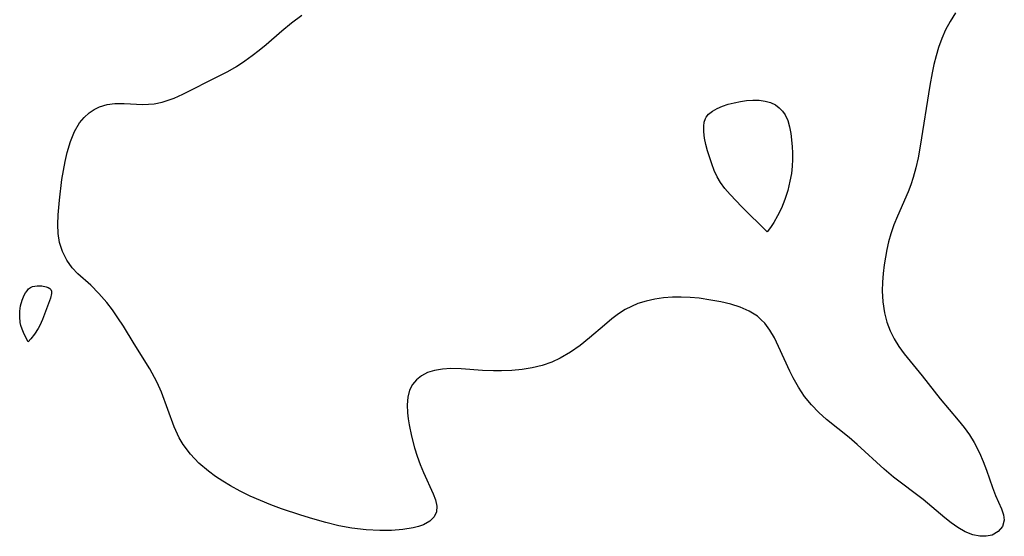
# Model space of a CAD drawing. Header units: metres. Extents: x 1073367 to 1082519, y 1569854 to 1574957.
# Tile 551 of 656: x 1077597 to 1077744, y 1574711 to 1574787. Entities that reach past the tile are written whole.
import ezdxf

# ---------------------------------------------------------------- set-up
doc = ezdxf.new("R2010")
doc.units = ezdxf.units.M
doc.layers.add('CGG_CurvaNivelLidar_v1', color=253, linetype='Continuous', lineweight=30)

msp = doc.modelspace()

# ---------------------------------------------------------------- linework, layer by layer
at = {"layer": 'CGG_CurvaNivelLidar_v1'}
for p, q in [((1077637.7033, 1574786.9955, 68), (1077639.2074, 1574788.1091, 68)), ((1077736.5485, 1574788.4986, 68), (1077735.7254, 1574787.1999, 68)), ((1077636.2497, 1574785.8112, 68), (1077637.7033, 1574786.9955, 68)), ((1077735.7254, 1574787.1999, 68), (1077735.0699, 1574785.952, 68)), ((1077633.9134, 1574783.7576, 68), (1077636.2497, 1574785.8112, 68)), ((1077735.0699, 1574785.952, 68), (1077734.5034, 1574784.6477, 68)), ((1077632.8904, 1574782.9131, 68), (1077633.9134, 1574783.7576, 68)), ((1077734.5034, 1574784.6477, 68), (1077734.0171, 1574783.2978, 68)), ((1077631.8348, 1574782.1014, 68), (1077632.8904, 1574782.9131, 68)), ((1077734.0171, 1574783.2978, 68), (1077733.645, 1574782.0613, 68)), ((1077629.4915, 1574780.5044, 68), (1077630.7495, 1574781.327, 68)), ((1077630.7495, 1574781.327, 68), (1077631.8348, 1574782.1014, 68)), ((1077733.3242, 1574780.8014, 68), (1077733.0483, 1574779.5231, 68)), ((1077733.645, 1574782.0613, 68), (1077733.3242, 1574780.8014, 68)), ((1077626.8398, 1574779.0204, 68), (1077628.2026, 1574779.7432, 68)), ((1077628.2026, 1574779.7432, 68), (1077629.4915, 1574780.5044, 68)), ((1077733.0483, 1574779.5231, 68), (1077732.7111, 1574777.6456, 68)), ((1077621.4899, 1574776.3541, 68), (1077626.8398, 1574779.0204, 68)), ((1077732.7111, 1574777.6456, 68), (1077731.2974, 1574768.6177, 68)), ((1077610.2254, 1574774.8165, 68), (1077611.3916, 1574774.9694, 68)), ((1077611.3916, 1574774.9694, 68), (1077612.754, 1574774.9783, 68)), ((1077612.754, 1574774.9783, 68), (1077615.558, 1574774.8475, 68)), ((1077616.3986, 1574774.8622, 68), (1077617.2397, 1574774.9345, 68)), ((1077617.2397, 1574774.9345, 68), (1077618.4165, 1574775.1611, 68)), ((1077618.4165, 1574775.1611, 68), (1077618.8997, 1574775.2981, 68)), ((1077618.8997, 1574775.2981, 68), (1077620.1971, 1574775.7711, 68)), ((1077620.1971, 1574775.7711, 68), (1077621.4899, 1574776.3541, 68)), ((1077702.7121, 1574774.8581, 67.5), (1077703.6031, 1574775.0882, 67.5)), ((1077703.6031, 1574775.0882, 67.5), (1077704.5182, 1574775.2708, 67.5)), ((1077704.5182, 1574775.2708, 67.5), (1077705.4432, 1574775.4012, 67.5)), ((1077705.4432, 1574775.4012, 67.5), (1077706.3647, 1574775.4691, 67.5)), ((1077706.3647, 1574775.4691, 67.5), (1077707.3009, 1574775.4572, 67.5)), ((1077707.3009, 1574775.4572, 67.5), (1077708.2015, 1574775.3396, 67.5)), ((1077708.2015, 1574775.3396, 67.5), (1077708.9938, 1574775.1126, 67.5)), ((1077708.9938, 1574775.1126, 67.5), (1077709.7185, 1574774.767, 67.5)), ((1077606.8092, 1574772.9007, 68), (1077607.5815, 1574773.5867, 68)), ((1077607.5815, 1574773.5867, 68), (1077608.3237, 1574774.0911, 68)), ((1077608.3237, 1574774.0911, 68), (1077609.1217, 1574774.4868, 68)), ((1077609.1217, 1574774.4868, 68), (1077610.2254, 1574774.8165, 68)), ((1077615.558, 1574774.8475, 68), (1077616.3986, 1574774.8622, 68)), ((1077699.7891, 1574773.3812, 67.5), (1077700.3713, 1574773.8552, 67.5)), ((1077700.3713, 1574773.8552, 67.5), (1077701.0732, 1574774.2494, 67.5)), ((1077701.0732, 1574774.2494, 67.5), (1077701.8621, 1574774.5803, 67.5)), ((1077701.8621, 1574774.5803, 67.5), (1077702.7121, 1574774.8581, 67.5)), ((1077709.7185, 1574774.767, 67.5), (1077710.2978, 1574774.3512, 67.5)), ((1077710.2978, 1574774.3512, 67.5), (1077710.7961, 1574773.8469, 67.5)), ((1077710.7961, 1574773.8469, 67.5), (1077711.2023, 1574773.2632, 67.5)), ((1077605.3707, 1574770.7919, 68), (1077606.1311, 1574772.097, 68)), ((1077606.1311, 1574772.097, 68), (1077606.8092, 1574772.9007, 68)), ((1077699.0493, 1574771.5911, 67.5), (1077699.1404, 1574772.1844, 67.5)), ((1077699.1404, 1574772.1844, 67.5), (1077699.3293, 1574772.7275, 67.5)), ((1077699.3293, 1574772.7275, 67.5), (1077699.4391, 1574772.9325, 67.5)), ((1077699.4391, 1574772.9325, 67.5), (1077699.7891, 1574773.3812, 67.5)), ((1077711.2023, 1574773.2632, 67.5), (1077711.5766, 1574772.4182, 67.5)), ((1077711.5766, 1574772.4182, 67.5), (1077711.8296, 1574771.4856, 67.5)), ((1077604.7733, 1574769.3154, 68), (1077605.3707, 1574770.7919, 68)), ((1077699.0536, 1574770.7285, 67.5), (1077699.0493, 1574771.5911, 67.5)), ((1077699.1702, 1574769.8168, 67.5), (1077699.0536, 1574770.7285, 67.5)), ((1077711.8296, 1574771.4856, 67.5), (1077712.0061, 1574770.4911, 67.5)), ((1077604.2738, 1574767.652, 68), (1077604.7733, 1574769.3154, 68)), ((1077699.3681, 1574768.8724, 67.5), (1077699.1702, 1574769.8168, 67.5)), ((1077712.0061, 1574770.4911, 67.5), (1077712.2175, 1574768.5631, 67.5)), ((1077603.9762, 1574766.3516, 68), (1077604.2738, 1574767.652, 68)), ((1077699.6239, 1574767.9085, 67.5), (1077699.3681, 1574768.8724, 67.5)), ((1077700.2472, 1574765.9652, 67.5), (1077699.6239, 1574767.9085, 67.5)), ((1077712.2175, 1574768.5631, 67.5), (1077712.266, 1574767.5686, 67.5)), ((1077731.2974, 1574768.6177, 68), (1077730.963, 1574766.8759, 68)), ((1077603.5154, 1574763.6573, 68), (1077603.9762, 1574766.3516, 68)), ((1077712.2687, 1574766.623, 67.5), (1077712.2253, 1574765.6518, 67.5)), ((1077712.266, 1574767.5686, 67.5), (1077712.2687, 1574766.623, 67.5)), ((1077730.963, 1574766.8759, 68), (1077730.6236, 1574765.3931, 68)), ((1077700.6136, 1574764.9809, 67.5), (1077700.2472, 1574765.9652, 67.5)), ((1077701.0473, 1574764.0286, 67.5), (1077700.6136, 1574764.9809, 67.5)), ((1077712.2253, 1574765.6518, 67.5), (1077712.099, 1574764.568, 67.5)), ((1077730.6236, 1574765.3931, 68), (1077730.2246, 1574763.9394, 68)), ((1077603.1278, 1574760.588, 68), (1077603.5154, 1574763.6573, 68)), ((1077701.5581, 1574763.194, 67.5), (1077701.0473, 1574764.0286, 67.5)), ((1077702.2202, 1574762.3098, 67.5), (1077701.5581, 1574763.194, 67.5)), ((1077711.888, 1574763.3993, 67.5), (1077711.5541, 1574762.0352, 67.5)), ((1077712.099, 1574764.568, 67.5), (1077711.888, 1574763.3993, 67.5)), ((1077730.2246, 1574763.9394, 68), (1077729.8787, 1574762.8718, 68)), ((1077702.9926, 1574761.3985, 67.5), (1077702.2202, 1574762.3098, 67.5)), ((1077711.5541, 1574762.0352, 67.5), (1077711.1275, 1574760.6837, 67.5)), ((1077729.4889, 1574761.8283, 68), (1077727.8929, 1574758.2031, 68)), ((1077729.8787, 1574762.8718, 68), (1077729.4889, 1574761.8283, 68)), ((1077602.9407, 1574758.3674, 68), (1077603.1278, 1574760.588, 68)), ((1077704.7052, 1574759.5833, 67.5), (1077702.9926, 1574761.3985, 67.5)), ((1077711.1275, 1574760.6837, 67.5), (1077710.6206, 1574759.4066, 67.5)), ((1077708.5, 1574755.8547, 67.5), (1077704.7052, 1574759.5833, 67.5)), ((1077710.6206, 1574759.4066, 67.5), (1077710.0431, 1574758.2293, 67.5)), ((1077602.8984, 1574756.9606, 68), (1077602.9407, 1574758.3674, 68)), ((1077710.0431, 1574758.2293, 67.5), (1077709.4722, 1574757.2381, 67.5)), ((1077727.8929, 1574758.2031, 68), (1077727.3608, 1574756.8873, 68)), ((1077602.96, 1574755.5953, 68), (1077602.8984, 1574756.9606, 68)), ((1077708.9779, 1574756.4791, 67.5), (1077708.5, 1574755.8547, 67.5)), ((1077709.4722, 1574757.2381, 67.5), (1077708.9779, 1574756.4791, 67.5)), ((1077727.3608, 1574756.8873, 68), (1077726.8959, 1574755.547, 68)), ((1077603.1649, 1574754.2844, 68), (1077602.96, 1574755.5953, 68)), ((1077726.5713, 1574754.389, 68), (1077726.3056, 1574753.2147, 68)), ((1077726.8959, 1574755.547, 68), (1077726.5713, 1574754.389, 68)), ((1077603.5955, 1574752.9203, 68), (1077603.1649, 1574754.2844, 68)), ((1077604.2258, 1574751.6576, 68), (1077603.5955, 1574752.9203, 68)), ((1077726.3056, 1574753.2147, 68), (1077725.9285, 1574750.9598, 68)), ((1077605.036, 1574750.5181, 68), (1077604.2258, 1574751.6576, 68)), ((1077605.8923, 1574749.6144, 68), (1077605.036, 1574750.5181, 68)), ((1077725.9285, 1574750.9598, 68), (1077725.7709, 1574749.6682, 68)), ((1077607.8026, 1574747.8958, 68), (1077605.8923, 1574749.6144, 68)), ((1077725.7709, 1574749.6682, 68), (1077725.6644, 1574748.3779, 68)), ((1077598.1004, 1574746.7684, 68), (1077598.3151, 1574747.0841, 68)), ((1077598.3151, 1574747.0841, 68), (1077598.5584, 1574747.356, 68)), ((1077598.5584, 1574747.356, 68), (1077598.8377, 1574747.5687, 68)), ((1077598.8377, 1574747.5687, 68), (1077599.1388, 1574747.703, 68)), ((1077599.1388, 1574747.703, 68), (1077599.468, 1574747.7832, 68)), ((1077599.468, 1574747.7832, 68), (1077599.8144, 1574747.8213, 68)), ((1077599.8144, 1574747.8213, 68), (1077600.5211, 1574747.8024, 68)), ((1077600.5211, 1574747.8024, 68), (1077601.1825, 1574747.6781, 68)), ((1077601.1825, 1574747.6781, 68), (1077601.4681, 1574747.5744, 68)), ((1077601.4681, 1574747.5744, 68), (1077601.7041, 1574747.4362, 68)), ((1077601.7041, 1574747.4362, 68), (1077601.8713, 1574747.255, 68)), ((1077601.8713, 1574747.255, 68), (1077601.9579, 1574746.999, 68)), ((1077609.0297, 1574746.6868, 68), (1077607.8026, 1574747.8958, 68)), ((1077725.6644, 1574748.3779, 68), (1077725.6271, 1574747.0925, 68)), ((1077725.6271, 1574747.0925, 68), (1077725.7104, 1574745.4237, 68)), ((1077597.3649, 1574744.8491, 68), (1077597.5912, 1574745.6615, 68)), ((1077597.5912, 1574745.6615, 68), (1077597.9096, 1574746.4207, 68)), ((1077597.9096, 1574746.4207, 68), (1077598.1004, 1574746.7684, 68)), ((1077601.8064, 1574745.9894, 68), (1077600.6004, 1574742.8013, 68)), ((1077601.9618, 1574746.6944, 68), (1077601.8064, 1574745.9894, 68)), ((1077601.9579, 1574746.999, 68), (1077601.9618, 1574746.6944, 68)), ((1077610.1989, 1574745.3541, 68), (1077609.0297, 1574746.6868, 68)), ((1077691.787, 1574745.8257, 68), (1077690.4983, 1574745.5485, 68)), ((1077693.0807, 1574746.0061, 68), (1077691.787, 1574745.8257, 68)), ((1077694.3916, 1574746.1057, 68), (1077693.0807, 1574746.0061, 68)), ((1077695.7104, 1574746.1296, 68), (1077694.3916, 1574746.1057, 68)), ((1077697.051, 1574746.0787, 68), (1077695.7104, 1574746.1296, 68)), ((1077698.3809, 1574745.9543, 68), (1077697.051, 1574746.0787, 68)), ((1077700.1153, 1574745.691, 68), (1077698.3809, 1574745.9543, 68)), ((1077701.6254, 1574745.4057, 68), (1077700.1153, 1574745.691, 68)), ((1077597.2525, 1574744.0257, 68), (1077597.3649, 1574744.8491, 68)), ((1077611.05, 1574744.2351, 68), (1077610.1989, 1574745.3541, 68)), ((1077611.8543, 1574743.0599, 68), (1077611.05, 1574744.2351, 68)), ((1077687.3671, 1574744.2641, 68), (1077686.3538, 1574743.6175, 68)), ((1077688.2906, 1574744.7509, 68), (1077687.3671, 1574744.2641, 68)), ((1077689.2485, 1574745.1569, 68), (1077688.2906, 1574744.7509, 68)), ((1077690.4983, 1574745.5485, 68), (1077689.2485, 1574745.1569, 68)), ((1077703.0942, 1574745.0602, 68), (1077701.6254, 1574745.4057, 68)), ((1077704.4979, 1574744.6223, 68), (1077703.0942, 1574745.0602, 68)), ((1077705.8083, 1574744.0522, 68), (1077704.4979, 1574744.6223, 68)), ((1077725.7104, 1574745.4237, 68), (1077725.9552, 1574743.7868, 68)), ((1077597.2235, 1574743.2183, 68), (1077597.2525, 1574744.0257, 68)), ((1077597.3135, 1574742.3396, 68), (1077597.2235, 1574743.2183, 68)), ((1077600.6004, 1574742.8013, 68), (1077600.2195, 1574741.9253, 68)), ((1077612.6615, 1574741.7834, 68), (1077611.8543, 1574743.0599, 68)), ((1077685.3805, 1574742.8945, 68), (1077684.2672, 1574741.9695, 68)), ((1077686.3538, 1574743.6175, 68), (1077685.3805, 1574742.8945, 68)), ((1077707.0405, 1574743.2711, 68), (1077705.8083, 1574744.0522, 68)), ((1077707.6221, 1574742.7722, 68), (1077707.0405, 1574743.2711, 68)), ((1077708.1294, 1574742.2356, 68), (1077707.6221, 1574742.7722, 68)), ((1077725.9552, 1574743.7868, 68), (1077726.306, 1574742.4201, 68)), ((1077597.4131, 1574741.8815, 68), (1077597.3135, 1574742.3396, 68)), ((1077597.5776, 1574741.3518, 68), (1077597.4131, 1574741.8815, 68)), ((1077597.7752, 1574740.8511, 68), (1077597.5776, 1574741.3518, 68)), ((1077599.987, 1574741.4816, 68), (1077599.419, 1574740.5967, 68)), ((1077600.2195, 1574741.9253, 68), (1077599.987, 1574741.4816, 68)), ((1077614.2492, 1574739.1811, 68), (1077612.6615, 1574741.7834, 68)), ((1077684.2672, 1574741.9695, 68), (1077682.0637, 1574740.0438, 68)), ((1077708.8812, 1574741.2284, 68), (1077708.1294, 1574742.2356, 68)), ((1077709.571, 1574740.0506, 68), (1077708.8812, 1574741.2284, 68)), ((1077726.306, 1574742.4201, 68), (1077726.797, 1574741.1046, 68)), ((1077598.1818, 1574740.0136, 68), (1077597.7752, 1574740.8511, 68)), ((1077598.5, 1574739.4634, 68), (1077598.1818, 1574740.0136, 68)), ((1077598.8872, 1574739.9042, 68), (1077598.5, 1574739.4634, 68)), ((1077599.419, 1574740.5967, 68), (1077598.8872, 1574739.9042, 68)), ((1077682.0637, 1574740.0438, 68), (1077680.6773, 1574738.9297, 68)), ((1077710.1932, 1574738.7895, 68), (1077709.571, 1574740.0506, 68)), ((1077726.797, 1574741.1046, 68), (1077727.4017, 1574739.9073, 68)), ((1077727.4017, 1574739.9073, 68), (1077728.1173, 1574738.763, 68)), ((1077616.5957, 1574735.4447, 68), (1077614.2492, 1574739.1811, 68)), ((1077680.6773, 1574738.9297, 68), (1077679.2273, 1574737.9093, 68)), ((1077711.8663, 1574735.1182, 68), (1077710.1932, 1574738.7895, 68)), ((1077728.1173, 1574738.763, 68), (1077728.9183, 1574737.6661, 68)), ((1077677.7028, 1574737.0243, 68), (1077676.4191, 1574736.4429, 68)), ((1077679.2273, 1574737.9093, 68), (1077677.7028, 1574737.0243, 68)), ((1077728.9183, 1574737.6661, 68), (1077731.5947, 1574734.3867, 68)), ((1077617.3128, 1574734.1701, 68), (1077616.5957, 1574735.4447, 68)), ((1077660.1586, 1574735.4102, 68), (1077658.9751, 1574735.2097, 68)), ((1077661.4152, 1574735.486, 68), (1077660.1586, 1574735.4102, 68)), ((1077662.9359, 1574735.4538, 68), (1077661.4152, 1574735.486, 68)), ((1077666.112, 1574735.2234, 68), (1077662.9359, 1574735.4538, 68)), ((1077672.0065, 1574735.3519, 68), (1077670.4801, 1574735.1975, 68)), ((1077673.5138, 1574735.6016, 68), (1077672.0065, 1574735.3519, 68)), ((1077674.9893, 1574735.9592, 68), (1077673.5138, 1574735.6016, 68)), ((1077676.4191, 1574736.4429, 68), (1077674.9893, 1574735.9592, 68)), ((1077617.6934, 1574733.4175, 68), (1077617.3128, 1574734.1701, 68)), ((1077657.027, 1574734.4102, 68), (1077656.2894, 1574733.8231, 68)), ((1077657.944, 1574734.8826, 68), (1077657.027, 1574734.4102, 68)), ((1077658.9751, 1574735.2097, 68), (1077657.944, 1574734.8826, 68)), ((1077667.7409, 1574735.1381, 68), (1077666.112, 1574735.2234, 68)), ((1077668.9463, 1574735.1305, 68), (1077667.7409, 1574735.1381, 68)), ((1077670.4801, 1574735.1975, 68), (1077668.9463, 1574735.1305, 68)), ((1077712.3801, 1574734.1072, 68), (1077711.8663, 1574735.1182, 68)), ((1077713.1836, 1574732.6967, 68), (1077712.3801, 1574734.1072, 68)), ((1077731.5947, 1574734.3867, 68), (1077734.2412, 1574731.0009, 68)), ((1077618.3385, 1574731.9494, 68), (1077617.6934, 1574733.4175, 68)), ((1077655.695, 1574733.111, 68), (1077655.2628, 1574732.2866, 68)), ((1077656.2894, 1574733.8231, 68), (1077655.695, 1574733.111, 68)), ((1077714.0793, 1574731.3499, 68), (1077713.1836, 1574732.6967, 68)), ((1077620.2121, 1574726.7915, 68), (1077618.3385, 1574731.9494, 68)), ((1077654.9871, 1574731.2484, 68), (1077654.8948, 1574730.1104, 68)), ((1077655.2628, 1574732.2866, 68), (1077654.9871, 1574731.2484, 68)), ((1077715.0833, 1574730.0918, 68), (1077714.0793, 1574731.3499, 68)), ((1077734.2412, 1574731.0009, 68), (1077736.9401, 1574727.798, 68)), ((1077654.8948, 1574730.1104, 68), (1077654.9442, 1574728.8972, 68)), ((1077716.1774, 1574728.9665, 68), (1077715.0833, 1574730.0918, 68)), ((1077654.9442, 1574728.8972, 68), (1077655.0449, 1574728.0143, 68)), ((1077655.0449, 1574728.0143, 68), (1077655.1902, 1574727.1119, 68)), ((1077717.3576, 1574727.9182, 68), (1077716.1774, 1574728.9665, 68)), ((1077620.968, 1574725.1608, 68), (1077620.2121, 1574726.7915, 68)), ((1077655.1902, 1574727.1119, 68), (1077655.558, 1574725.3955, 68)), ((1077720.6989, 1574725.2299, 68), (1077717.3576, 1574727.9182, 68)), ((1077736.9401, 1574727.798, 68), (1077737.8034, 1574726.7259, 68)), ((1077737.8034, 1574726.7259, 68), (1077738.6009, 1574725.6155, 68)), ((1077621.5444, 1574724.1861, 68), (1077620.968, 1574725.1608, 68)), ((1077655.558, 1574725.3955, 68), (1077656.0166, 1574723.6708, 68)), ((1077721.9169, 1574724.1682, 68), (1077720.6989, 1574725.2299, 68)), ((1077738.6009, 1574725.6155, 68), (1077739.3138, 1574724.4645, 68)), ((1077622.6354, 1574722.7369, 68), (1077621.5444, 1574724.1861, 68)), ((1077656.0166, 1574723.6708, 68), (1077656.3976, 1574722.4156, 68)), ((1077725.9021, 1574720.5122, 68), (1077721.9169, 1574724.1682, 68)), ((1077739.3138, 1574724.4645, 68), (1077740.1054, 1574722.9121, 68)), ((1077623.9047, 1574721.4092, 68), (1077622.6354, 1574722.7369, 68)), ((1077656.3976, 1574722.4156, 68), (1077656.8265, 1574721.1937, 68)), ((1077740.1054, 1574722.9121, 68), (1077740.6663, 1574721.6265, 68)), ((1077625.3219, 1574720.1976, 68), (1077623.9047, 1574721.4092, 68)), ((1077656.8265, 1574721.1937, 68), (1077657.3222, 1574719.9994, 68)), ((1077740.6663, 1574721.6265, 68), (1077741.1598, 1574720.3442, 68)), ((1077626.3699, 1574719.432, 68), (1077625.3219, 1574720.1976, 68)), ((1077627.4672, 1574718.7128, 68), (1077626.3699, 1574719.432, 68)), ((1077657.3222, 1574719.9994, 68), (1077658.797, 1574716.8336, 68)), ((1077727.321, 1574719.3355, 68), (1077725.9021, 1574720.5122, 68)), ((1077731.7044, 1574715.9679, 68), (1077727.321, 1574719.3355, 68)), ((1077741.1598, 1574720.3442, 68), (1077742.0357, 1574717.7489, 68)), ((1077628.604, 1574718.0317, 68), (1077627.4672, 1574718.7128, 68)), ((1077630.0546, 1574717.2347, 68), (1077628.604, 1574718.0317, 68)), ((1077742.0357, 1574717.7489, 68), (1077742.4729, 1574716.5705, 68)), ((1077631.5494, 1574716.4916, 68), (1077630.0546, 1574717.2347, 68)), ((1077633.0703, 1574715.8133, 68), (1077631.5494, 1574716.4916, 68)), ((1077658.797, 1574716.8336, 68), (1077659.1348, 1574715.9352, 68)), ((1077742.4729, 1574716.5705, 68), (1077743.3781, 1574714.5748, 68)), ((1077634.6232, 1574715.1848, 68), (1077633.0703, 1574715.8133, 68)), ((1077636.2, 1574714.5979, 68), (1077634.6232, 1574715.1848, 68)), ((1077659.1348, 1574715.9352, 68), (1077659.3306, 1574715.0076, 68)), ((1077659.3306, 1574715.0076, 68), (1077659.2781, 1574714.162, 68)), ((1077734.9457, 1574713.2763, 68), (1077731.7044, 1574715.9679, 68)), ((1077639.0684, 1574713.638, 68), (1077636.2, 1574714.5979, 68)), ((1077640.8537, 1574713.1011, 68), (1077639.0684, 1574713.638, 68)), ((1077658.9197, 1574713.4091, 68), (1077658.2871, 1574712.778, 68)), ((1077659.2781, 1574714.162, 68), (1077658.9197, 1574713.4091, 68)), ((1077743.3781, 1574714.5748, 68), (1077743.6982, 1574713.7027, 68)), ((1077743.6982, 1574713.7027, 68), (1077743.8035, 1574712.8896, 68)), ((1077642.7984, 1574712.5605, 68), (1077640.8537, 1574713.1011, 68)), ((1077644.7452, 1574712.0862, 68), (1077642.7984, 1574712.5605, 68)), ((1077646.6908, 1574711.7126, 68), (1077644.7452, 1574712.0862, 68)), ((1077656.5863, 1574711.964, 68), (1077655.7867, 1574711.754, 68)), ((1077657.314, 1574712.2291, 68), (1077656.5863, 1574711.964, 68)), ((1077658.2871, 1574712.778, 68), (1077657.314, 1574712.2291, 68)), ((1077735.9054, 1574712.5061, 68), (1077734.9457, 1574713.2763, 68)), ((1077736.863, 1574711.8179, 68), (1077735.9054, 1574712.5061, 68)), ((1077743.541, 1574711.9802, 68), (1077742.9067, 1574711.2157, 68)), ((1077743.8035, 1574712.8896, 68), (1077743.541, 1574711.9802, 68)), ((1077648.8052, 1574711.4581, 68), (1077646.6908, 1574711.7126, 68)), ((1077650.8155, 1574711.3589, 68), (1077648.8052, 1574711.4581, 68)), ((1077652.5748, 1574711.3774, 68), (1077650.8155, 1574711.3589, 68)), ((1077654.2458, 1574711.503, 68), (1077652.5748, 1574711.3774, 68)), ((1077655.7867, 1574711.754, 68), (1077654.2458, 1574711.503, 68)), ((1077737.9929, 1574711.1656, 68), (1077736.863, 1574711.8179, 68)), ((1077739.125, 1574710.7147, 68), (1077737.9929, 1574711.1656, 68)), ((1077740.1427, 1574710.5091, 68), (1077739.125, 1574710.7147, 68)), ((1077741.1069, 1574710.5008, 68), (1077740.1427, 1574710.5091, 68)), ((1077741.9763, 1574710.6873, 68), (1077741.1069, 1574710.5008, 68)), ((1077742.9067, 1574711.2157, 68), (1077741.9763, 1574710.6873, 68))]:
    msp.add_line(p, q, dxfattribs=at)

doc.saveas('drawing.dxf')
